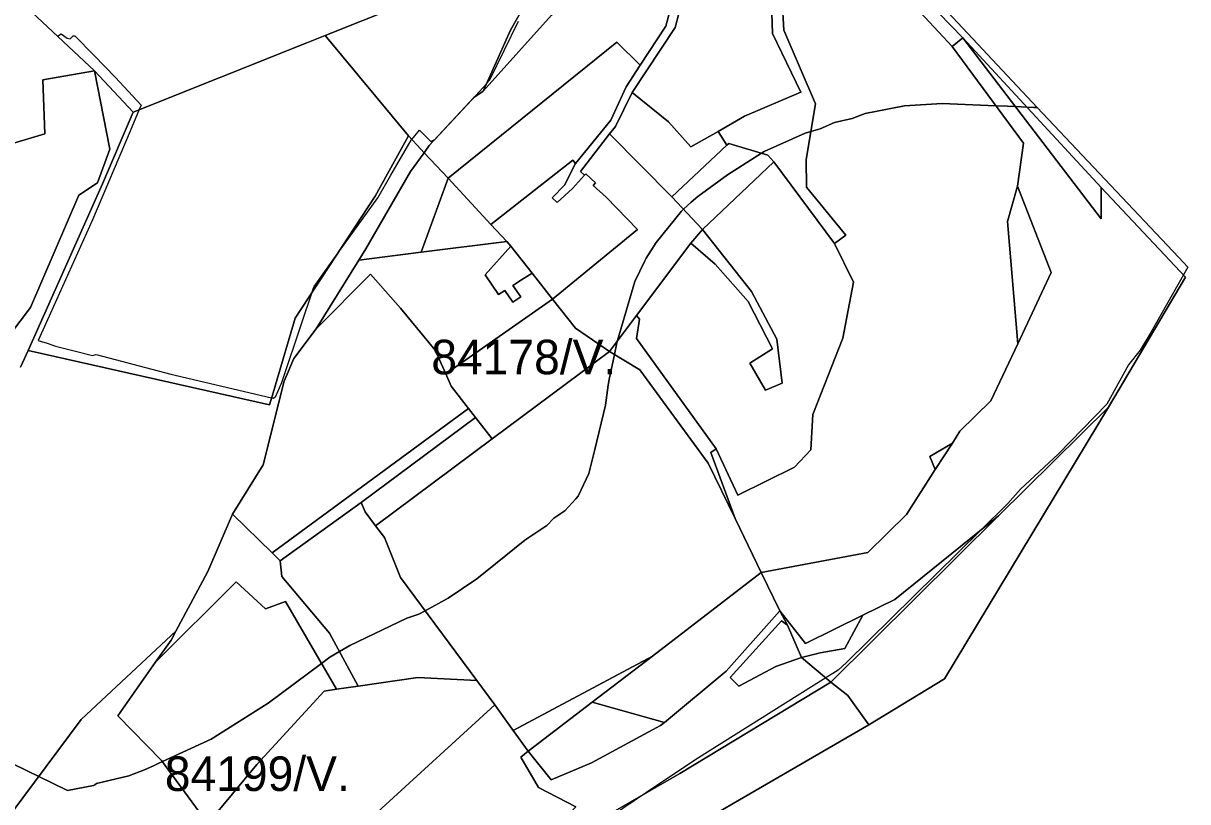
# Model space of a CAD drawing. Extents: x -477304 to -465429, y -1159113 to -1149210.
# Drawn here: x -472471 to -471965, y -1157513 to -1157175 of the extents above; entities that cross this region are included whole.
import ezdxf

# ---------------------------------------------------------------- set-up
doc = ezdxf.new("R2010")
doc.units = 0
for name, color, linetype in [('BPEJ_s', 7, 'Continuous'), ('orna_s', 7, 'Continuous'), ('ostatni_s', 7, 'Continuous'), ('PUPFL_s', 7, 'Continuous'), ('trav_porost_s', 7, 'Continuous')]:
    doc.layers.add(name, color=color, linetype=linetype)

msp = doc.modelspace()

# ---------------------------------------------------------------- linework, layer by layer
at = {"layer": 'BPEJ_s'}
for points in [[(-472095.11, -1157142.21), (-472030.45, -1157211.49), (-471969.2, -1157276.41), (-471965.14, -1157280.81), (-471967.01, -1157284.12), (-471981.11, -1157309.16), (-471985.8, -1157316.82), (-471990.9, -1157323.2), (-472000.26, -1157340.21), (-472021.31, -1157361.9), (-472037.69, -1157377.22), (-472043.22, -1157383.38), (-472055, -1157395.02), (-472113.19, -1157452.5), (-472116.8, -1157455.69), (-472122.24, -1157459.11), (-472178.69, -1157494.61), (-472200.02, -1157508.92), (-472215.72, -1157519.45)], [(-472095.11, -1157142.21), (-472030.45, -1157211.49)], [(-472481.89, -1157155.99), (-472468.78, -1157168.25), (-472455.78, -1157180.4), (-472454.11, -1157179.43), (-472451.56, -1157181.34), (-472450.28, -1157181.55), (-472449, -1157180.28), (-472448.16, -1157180.28), (-472439.97, -1157188.66), (-472430.5, -1157198.35), (-472419.43, -1157210.37), (-472420.27, -1157212.36), (-472424.19, -1157221.65), (-472440.5, -1157260.24), (-472460.07, -1157303.63), (-472464.14, -1157312.66), (-472462.62, -1157312.99), (-472460.29, -1157313.82)], [(-472468.78, -1157168.25), (-472455.78, -1157180.4), (-472454.11, -1157179.43), (-472451.56, -1157181.34), (-472450.28, -1157181.55), (-472449, -1157180.28), (-472448.16, -1157180.28), (-472439.97, -1157188.66), (-472430.5, -1157198.35), (-472419.43, -1157210.37), (-472420.27, -1157212.36), (-472424.19, -1157221.65), (-472440.5, -1157260.24), (-472460.07, -1157303.63), (-472464.14, -1157312.66), (-472462.62, -1157312.99), (-472460.29, -1157313.82), (-472456.66, -1157315.11), (-472447.96, -1157317.29), (-472440.5, -1157319.16), (-472439.01, -1157318.73), (-472406.47, -1157327.24), (-472362.78, -1157337.48), (-472362.02, -1157337.66), (-472360.96, -1157336.81), (-472358.41, -1157330.85), (-472349.58, -1157304.44), (-472345.18, -1157291.56), (-472344.7, -1157290.14), (-472344.37, -1157289.17), (-472335.74, -1157277.16), (-472316.72, -1157250.67), (-472311.01, -1157240.87), (-472302.16, -1157225.67), (-472302.04, -1157225.52), (-472301.89, -1157225.32), (-472298.64, -1157221.32), (-472293.75, -1157226.22), (-472291.93, -1157225.31), (-472275.85, -1157208.09), (-472269.56, -1157201.13), (-472268.44, -1157199.89), (-472268.02, -1157199.42), (-472255.68, -1157173.9)], [(-472460.29, -1157313.82), (-472456.66, -1157315.11), (-472447.96, -1157317.29), (-472440.5, -1157319.16), (-472439.01, -1157318.73), (-472406.47, -1157327.24), (-472362.78, -1157337.48), (-472362.02, -1157337.66), (-472360.96, -1157336.81), (-472358.41, -1157330.85), (-472349.58, -1157304.44), (-472345.18, -1157291.56), (-472344.7, -1157290.14), (-472344.37, -1157289.17), (-472335.74, -1157277.16), (-472316.72, -1157250.67), (-472311.01, -1157240.87), (-472302.16, -1157225.67), (-472302.04, -1157225.52), (-472301.89, -1157225.32), (-472298.64, -1157221.32), (-472293.75, -1157226.22), (-472291.93, -1157225.31), (-472275.85, -1157208.09), (-472269.56, -1157201.13), (-472268.44, -1157199.89), (-472268.02, -1157199.42), (-472255.68, -1157173.9)], [(-472030.45, -1157211.49), (-472032.07, -1157211.41), (-472034.92, -1157211.28), (-472039.86, -1157211.06), (-472043.4, -1157210.9), (-472048.41, -1157210.68), (-472071.71, -1157209.63), (-472088.09, -1157210.69), (-472105.11, -1157214.09), (-472110.85, -1157216.22), (-472118.5, -1157217.92), (-472124.67, -1157220.69), (-472128.74, -1157221.87), (-472131.26, -1157222.6), (-472148.92, -1157230.47), (-472150.14, -1157231.25), (-472164.87, -1157240.68), (-472177.84, -1157250.04), (-472180.67, -1157252.61), (-472183.98, -1157255.61), (-472184.42, -1157256.01), (-472184.86, -1157256.42), (-472195.92, -1157270.03), (-472200.17, -1157276.83), (-472200.72, -1157277.97), (-472205.07, -1157287.04), (-472212.72, -1157312.56), (-472212.81, -1157312.96), (-472213.41, -1157315.83), (-472214.01, -1157318.65), (-472216.34, -1157329.58), (-472216.67, -1157332.06), (-472217.82, -1157340.64), (-472222.51, -1157359.93), (-472225.06, -1157370.41), (-472229.73, -1157380.19), (-472230.74, -1157381.31), (-472235.48, -1157386.57), (-472240.24, -1157389.78), (-472243.35, -1157392.95), (-472252.92, -1157399.33), (-472265.57, -1157409.53), (-472273.76, -1157416.14), (-472286.09, -1157424.43), (-472296.17, -1157429.97), (-472298.85, -1157431.45), (-472304.17, -1157433.15), (-472328.84, -1157445.06), (-472333.28, -1157447.66), (-472337.56, -1157450.16), (-472341.16, -1157452.85), (-472364.36, -1157470.16), (-472389.03, -1157485.68), (-472410.19, -1157495.48), (-472411.98, -1157496.31), (-472413.78, -1157497.15), (-472417.95, -1157499.08), (-472424.76, -1157501.63), (-472438.8, -1157505.03), (-472439.55, -1157505.54), (-472440.07, -1157505.89), (-472451.34, -1157508.01), (-472463.88, -1157501.89), (-472468.85, -1157499.47), (-472496.22, -1157486.11)], [(-472328.84, -1157445.06), (-472304.17, -1157433.15), (-472298.85, -1157431.45), (-472296.17, -1157429.97), (-472286.09, -1157424.43), (-472273.76, -1157416.14), (-472265.57, -1157409.53), (-472252.92, -1157399.33), (-472243.35, -1157392.95), (-472240.24, -1157389.78), (-472235.48, -1157386.57), (-472230.74, -1157381.31), (-472229.73, -1157380.19), (-472225.06, -1157370.41), (-472222.51, -1157359.93), (-472217.82, -1157340.64), (-472216.67, -1157332.06), (-472216.34, -1157329.58), (-472214.01, -1157318.65), (-472213.41, -1157315.83), (-472212.81, -1157312.96), (-472212.72, -1157312.56), (-472205.07, -1157287.04), (-472200.72, -1157277.97), (-472200.17, -1157276.83), (-472195.92, -1157270.03), (-472184.86, -1157256.42), (-472184.42, -1157256.01), (-472183.98, -1157255.61), (-472180.67, -1157252.61), (-472177.84, -1157250.04), (-472164.87, -1157240.68), (-472150.14, -1157231.25), (-472148.92, -1157230.47), (-472131.26, -1157222.6), (-472128.74, -1157221.87), (-472124.67, -1157220.69), (-472118.5, -1157217.92), (-472110.85, -1157216.22), (-472105.11, -1157214.09), (-472088.09, -1157210.69), (-472071.71, -1157209.63), (-472048.41, -1157210.68), (-472043.4, -1157210.9), (-472039.86, -1157211.06), (-472034.92, -1157211.28), (-472032.07, -1157211.41), (-472030.45, -1157211.49)], [(-472030.45, -1157211.49), (-471969.2, -1157276.41), (-471965.14, -1157280.81), (-471967.01, -1157284.12), (-471981.11, -1157309.16), (-471985.8, -1157316.82), (-471990.9, -1157323.2), (-472000.26, -1157340.21), (-472021.31, -1157361.9), (-472037.69, -1157377.22), (-472043.22, -1157383.38), (-472055, -1157395.02), (-472113.19, -1157452.5), (-472116.8, -1157455.69), (-472122.24, -1157459.11), (-472178.69, -1157494.61), (-472200.02, -1157508.92), (-472215.72, -1157519.45)], [(-472496.22, -1157486.11), (-472468.85, -1157499.47), (-472463.88, -1157501.89), (-472451.34, -1157508.01), (-472440.07, -1157505.89), (-472439.55, -1157505.54), (-472438.8, -1157505.03), (-472424.76, -1157501.63), (-472417.95, -1157499.08), (-472413.78, -1157497.15), (-472411.98, -1157496.31), (-472410.19, -1157495.48), (-472389.03, -1157485.68), (-472364.36, -1157470.16), (-472341.16, -1157452.85), (-472337.56, -1157450.16), (-472333.28, -1157447.66), (-472328.84, -1157445.06)]]:
    msp.add_lwpolyline(points, dxfattribs=at)
at = {"layer": 'orna_s'}
msp.add_lwpolyline([(-472175.76, -1157264.45), (-472189.04, -1157250.17), (-472165.14, -1157227.77), (-472164.34, -1157227.02), (-472147.37, -1157232.08), (-472144.75, -1157234.97)], close=True, dxfattribs=at)
at = {"layer": 'ostatni_s'}
for points in [[(-472135.82, -1157105.92), (-472062.73, -1157181.13), (-472067.45, -1157184.91), (-472132.67, -1157114.74)], [(-472178.42, -1157141.34), (-472187.64, -1157176.63), (-472206.25, -1157204.92), (-472213.55, -1157219.72), (-472216.06, -1157222.93), (-472228.76, -1157239.18), (-472227.02, -1157240.88), (-472232.19, -1157246.54), (-472238.82, -1157252.7), (-472240.99, -1157250.68), (-472235.67, -1157245.18), (-472230.85, -1157235.79), (-472215.48, -1157216.89), (-472208.93, -1157202.48), (-472202.77, -1157193.05), (-472191.71, -1157176.15), (-472189.4, -1157167.4)]]:
    msp.add_lwpolyline(points, dxfattribs=at)
for points in [[(-472213.55, -1157219.72), (-472206.25, -1157204.92), (-472190.56, -1157217.6), (-472180.89, -1157228.57), (-472169.02, -1157221.79), (-472165.14, -1157227.77), (-472189.04, -1157250.17), (-472216.06, -1157222.93)], [(-472302.52, -1157239.17), (-472296.53, -1157231.08), (-472286.22, -1157242.17), (-472297.91, -1157274.31), (-472324.92, -1157277.76), (-472321.84, -1157272.79)], [(-472222.23, -1157244.13), (-472223.26, -1157245.26), (-472217.6, -1157250.44), (-472203.99, -1157264.44), (-472240.84, -1157294.65), (-472249.71, -1157283.39), (-472258.98, -1157271.63), (-472259.78, -1157270.61), (-472260.75, -1157269.57), (-472267.6, -1157262.2), (-472232.05, -1157234.34), (-472230.85, -1157235.79), (-472235.67, -1157245.18), (-472240.99, -1157250.68), (-472238.82, -1157252.7), (-472232.19, -1157246.54), (-472227.02, -1157240.88), (-472226.46, -1157240.26)], [(-472259.78, -1157270.61), (-472258.98, -1157271.63), (-472270.07, -1157284.15), (-472264.24, -1157292.64), (-472261.6, -1157290.83), (-472258.04, -1157296.03), (-472254.66, -1157293.71), (-472258.05, -1157288.76), (-472254.34, -1157286.22), (-472249.71, -1157283.39), (-472240.84, -1157294.65), (-472287.23, -1157327.09), (-472291.78, -1157316.87), (-472306.89, -1157298.55), (-472319.89, -1157283.75), (-472343.45, -1157307.61), (-472324.92, -1157277.76), (-472297.91, -1157274.31), (-472260.75, -1157269.57)], [(-472258.05, -1157288.76), (-472254.66, -1157293.71), (-472258.04, -1157296.03), (-472261.6, -1157290.83), (-472264.24, -1157292.64), (-472270.07, -1157284.15), (-472258.98, -1157271.63), (-472249.71, -1157283.39), (-472254.34, -1157286.22)], [(-472359.03, -1157408.23), (-472358.33, -1157415.05), (-472337.6, -1157439.65), (-472325.19, -1157462.68), (-472334.65, -1157464.06), (-472356.78, -1157425.96), (-472365.48, -1157429.06), (-472378.24, -1157417.35), (-472413.31, -1157452.45), (-472406.44, -1157442.67), (-472404.36, -1157438.77), (-472390.52, -1157412.86), (-472379.72, -1157387.96), (-472362.59, -1157404.74)]]:
    msp.add_lwpolyline(points, close=True, dxfattribs=at)
at = {"layer": 'PUPFL_s'}
for points in [[(-472111.98, -1156975.72), (-472120.66, -1156994.46), (-472130.93, -1156999.52), (-472136.92, -1157007.17), (-472140.19, -1157015.85), (-472144.26, -1157033.09), (-472144.52, -1157048.8), (-472138.07, -1157066.42), (-472136.41, -1157094.86), (-472138.86, -1157102.74), (-472141.73, -1157099.61), (-472182.84, -1157116.63), (-472237.13, -1157139.1), (-472242.22, -1157141.21), (-472339.55, -1157180.12), (-472347.56, -1157183.32), (-472422.84, -1157213.39), (-472439.7, -1157195.45), (-472485.08, -1157153)], [(-472156.43, -1157903.26), (-472124.56, -1157817.5), (-472122.9, -1157812.58), (-472096.38, -1157734.96), (-472159.13, -1157625.48), (-472184.94, -1157581.75), (-472211.42, -1157539.99), (-472176.87, -1157522.01), (-472103.61, -1157479.57), (-472070.75, -1157459.46), (-471999.55, -1157341.57), (-471966.11, -1157285.07), (-472002.71, -1157246.22), (-472062.73, -1157181.13), (-472135.82, -1157105.92), (-472132.33, -1157094.42), (-472135.04, -1157065.47), (-472141.34, -1157049.12), (-472140.73, -1157032), (-472137.22, -1157016.42), (-472134.74, -1157008.79), (-472128.22, -1157001.2), (-472117.22, -1156996.68), (-472108.79, -1156975.73)], [(-472485.61, -1157321.95), (-472467.4, -1157298.27), (-472446.52, -1157249.57), (-472438.3, -1157244.15), (-472433.07, -1157229.5), (-472439.7, -1157195.45), (-472422.84, -1157213.39), (-472436.15, -1157244.53), (-472468.5, -1157317.01), (-472471.77, -1157324.14)], [(-472471.77, -1157324.14), (-472468.5, -1157317.01), (-472363.67, -1157340.52), (-472362.44, -1157336.33), (-472361.12, -1157331.82), (-472352.64, -1157302.93), (-472317.87, -1157249.9), (-472303.39, -1157223.71), (-472298, -1157229.5), (-472296.53, -1157231.08), (-472302.52, -1157239.17), (-472321.84, -1157272.79), (-472324.92, -1157277.76), (-472343.45, -1157307.61), (-472353.2, -1157320.38), (-472357.3, -1157330.26), (-472366.47, -1157366.62), (-472379.72, -1157387.96), (-472390.52, -1157412.86), (-472404.36, -1157438.77), (-472419.32, -1157452.73), (-472445.51, -1157477.18), (-472475.87, -1157518.03)], [(-472230.7, -1157515.11), (-472246.96, -1157506.72), (-472254.55, -1157493.58), (-472251.45, -1157491), (-472241.39, -1157503.34), (-472223.94, -1157495.96), (-472194.05, -1157479.76), (-472192.32, -1157478.46), (-472165.44, -1157456.16), (-472142.19, -1157429.93), (-472138.93, -1157436.19), (-472141.49, -1157434.34), (-472163.79, -1157458.91), (-472159.99, -1157462.64), (-472143.98, -1157454.12), (-472132.85, -1157450.28), (-472120.05, -1157460.93), (-472185.62, -1157500.61), (-472221.24, -1157521.16)]]:
    msp.add_lwpolyline(points, dxfattribs=at)
for points in [[(-472250.54, -1157162.59), (-472250.45, -1157162.37), (-472242.22, -1157141.21), (-472237.13, -1157139.1), (-472182.84, -1157116.63), (-472219.78, -1157152.54), (-472241.24, -1157171.27), (-472270.98, -1157204.28), (-472266.52, -1157194.36), (-472259.09, -1157177.83)], [(-472303.39, -1157223.71), (-472339.55, -1157180.12), (-472242.22, -1157141.21), (-472250.45, -1157162.37), (-472250.54, -1157162.59), (-472259.09, -1157177.83), (-472266.52, -1157194.36), (-472270.98, -1157204.28), (-472274.96, -1157207.13), (-472294.37, -1157227.92), (-472296.53, -1157231.08), (-472298, -1157229.5)], [(-472347.56, -1157183.32), (-472339.55, -1157180.12), (-472303.39, -1157223.71), (-472317.87, -1157249.9), (-472352.64, -1157302.93), (-472361.12, -1157331.82), (-472362.44, -1157336.33), (-472363.67, -1157340.52), (-472468.5, -1157317.01), (-472436.15, -1157244.53), (-472422.84, -1157213.39)], [(-472087.18, -1157388.17), (-472074.7, -1157368.67), (-472067.3, -1157357.12), (-472064.04, -1157352.03), (-472050.56, -1157338.85), (-472038.94, -1157314.09), (-472024.43, -1157283.14), (-472039.04, -1157245.58), (-472036.42, -1157226.9), (-472067.45, -1157184.91), (-472062.73, -1157181.13), (-472002.68, -1157259.74), (-472002.71, -1157246.22), (-471966.11, -1157285.07), (-471999.55, -1157341.57), (-472047.26, -1157388.76), (-472092.2, -1157425.12), (-472106.15, -1157431.93), (-472131.06, -1157444.11), (-472142.19, -1157429.93), (-472150.23, -1157413.39), (-472104.03, -1157404.66)], [(-472002.71, -1157246.22), (-472002.68, -1157259.74), (-472062.73, -1157181.13)], [(-471999.55, -1157341.57), (-472070.75, -1157459.46), (-472103.61, -1157479.57), (-472112.69, -1157466.79), (-472120.05, -1157460.93), (-472047.26, -1157388.76)], [(-472120.05, -1157460.93), (-472132.85, -1157450.28), (-472124.69, -1157448.23), (-472113.92, -1157446.34), (-472106.15, -1157431.93), (-472092.2, -1157425.12), (-472047.26, -1157388.76)], [(-472197.53, -1157449.65), (-472150.23, -1157413.39), (-472142.19, -1157429.93), (-472165.44, -1157456.16), (-472192.32, -1157478.46), (-472223.6, -1157469.64)], [(-472124.69, -1157448.23), (-472132.85, -1157450.28), (-472138.93, -1157436.19), (-472142.19, -1157429.93), (-472131.06, -1157444.11), (-472106.15, -1157431.93), (-472113.92, -1157446.34)], [(-472159.99, -1157462.64), (-472163.79, -1157458.91), (-472141.49, -1157434.34), (-472138.93, -1157436.19), (-472132.85, -1157450.28), (-472143.98, -1157454.12)], [(-472257.9, -1157482.01), (-472197.53, -1157449.65), (-472223.6, -1157469.64), (-472251.45, -1157491)], [(-472390.33, -1157522.2), (-472369.22, -1157496.77), (-472339.96, -1157464.84), (-472334.65, -1157464.06), (-472325.19, -1157462.68), (-472299.29, -1157458.9), (-472273.71, -1157460.3), (-472265.96, -1157470.77), (-472321.73, -1157521.86), (-472358.05, -1157562.15), (-472378.98, -1157536.55)], [(-472112.69, -1157466.79), (-472103.61, -1157479.57), (-472176.87, -1157522.01), (-472211.42, -1157539.99), (-472221.24, -1157521.16), (-472185.62, -1157500.61), (-472120.05, -1157460.93)], [(-472254.55, -1157493.58), (-472246.96, -1157506.72), (-472230.7, -1157515.11), (-472243.5, -1157528.57), (-472256.82, -1157540.05), (-472260.23, -1157536.31), (-472267.52, -1157543.22), (-472252.77, -1157559.92), (-472275.59, -1157586), (-472302.9, -1157604.64), (-472323.18, -1157619.07), (-472329.71, -1157601.05), (-472350.29, -1157571.63), (-472358.05, -1157562.15), (-472321.73, -1157521.86), (-472265.96, -1157470.77), (-472257.9, -1157482.01), (-472251.45, -1157491)], [(-472241.39, -1157503.34), (-472251.45, -1157491), (-472223.6, -1157469.64), (-472192.32, -1157478.46), (-472194.05, -1157479.76), (-472223.94, -1157495.96)]]:
    msp.add_lwpolyline(points, close=True, dxfattribs=at)
at = {"layer": 'trav_porost_s'}
for points in [[(-472165.12, -1157122.56), (-472152.48, -1157111.16), (-472141.79, -1157111.03), (-472141.91, -1157121.87), (-472146.27, -1157152.95), (-472145.32, -1157179.29), (-472133.03, -1157204.79), (-472157.58, -1157215.26), (-472169.02, -1157221.79), (-472180.89, -1157228.57), (-472190.56, -1157217.6), (-472206.25, -1157204.92), (-472187.64, -1157176.63), (-472178.42, -1157141.34)], [(-472164.34, -1157227.02), (-472165.14, -1157227.77), (-472169.02, -1157221.79), (-472157.58, -1157215.26), (-472133.03, -1157204.79), (-472145.32, -1157179.29), (-472146.27, -1157152.95), (-472141.91, -1157121.87), (-472141.79, -1157111.03), (-472138.11, -1157112.42), (-472137.8, -1157122.42), (-472141.95, -1157152.18), (-472140.46, -1157177.79), (-472126.69, -1157209.87), (-472130.81, -1157233.96), (-472130.67, -1157246.01), (-472113.48, -1157266.9), (-472118.4, -1157270.49), (-472144.75, -1157234.97), (-472147.37, -1157232.08)], [(-472479.72, -1157170.02), (-472475.83, -1157165.95), (-472488.21, -1157156.25), (-472485.08, -1157153), (-472439.7, -1157195.45), (-472462.13, -1157199.46), (-472461.26, -1157222.81), (-472479.65, -1157228.32), (-472479.55, -1157225.55), (-472516.56, -1157218.82), (-472524.05, -1157178.96)], [(-472296.53, -1157231.08), (-472294.37, -1157227.92), (-472274.96, -1157207.13), (-472270.98, -1157204.28), (-472241.24, -1157171.27), (-472219.78, -1157152.54), (-472189.4, -1157167.4), (-472191.71, -1157176.15), (-472202.77, -1157193.05), (-472212.9, -1157183.09), (-472286.22, -1157242.17)], [(-472202.77, -1157193.05), (-472208.93, -1157202.48), (-472215.48, -1157216.89), (-472230.85, -1157235.79), (-472232.05, -1157234.34), (-472267.6, -1157262.2), (-472286.22, -1157242.17), (-472212.9, -1157183.09)], [(-472222.23, -1157244.13), (-472226.46, -1157240.26), (-472227.02, -1157240.88), (-472228.76, -1157239.18), (-472216.06, -1157222.93), (-472189.04, -1157250.17), (-472175.76, -1157264.45), (-472180.86, -1157270.39), (-472204.38, -1157301.73), (-472216.11, -1157317.37), (-472230.9, -1157307.27), (-472240.84, -1157294.65), (-472203.99, -1157264.44), (-472217.6, -1157250.44), (-472223.26, -1157245.26)], [(-472204.38, -1157301.73), (-472180.86, -1157270.39), (-472170.19, -1157279.53), (-472155.94, -1157295.72), (-472145.36, -1157316.28), (-472155.15, -1157322.45), (-472148.45, -1157334.16), (-472141.22, -1157331.18), (-472143.5, -1157312.01), (-472154.54, -1157291.33), (-472175.76, -1157264.45), (-472144.75, -1157234.97), (-472118.4, -1157270.49), (-472110.28, -1157287.27), (-472114.78, -1157311.57), (-472127.87, -1157344.81), (-472128.67, -1157360.09), (-472135.87, -1157367.58), (-472160.47, -1157379.82), (-472169.87, -1157359.7), (-472204.37, -1157311.75), (-472203.05, -1157303.37)], [(-472297.91, -1157274.31), (-472286.22, -1157242.17), (-472267.6, -1157262.2), (-472260.75, -1157269.57)], [(-472038.94, -1157314.09), (-472043.42, -1157260.87), (-472039.04, -1157245.58), (-472024.43, -1157283.14)], [(-472141.22, -1157331.18), (-472148.45, -1157334.16), (-472155.15, -1157322.45), (-472145.36, -1157316.28), (-472155.94, -1157295.72), (-472170.19, -1157279.53), (-472180.86, -1157270.39), (-472175.76, -1157264.45), (-472154.54, -1157291.33), (-472143.5, -1157312.01)], [(-472277.29, -1157342.11), (-472362.59, -1157404.74), (-472379.72, -1157387.96), (-472366.47, -1157366.62), (-472357.3, -1157330.26), (-472353.2, -1157320.38), (-472343.45, -1157307.61), (-472319.89, -1157283.75), (-472306.89, -1157298.55), (-472291.78, -1157316.87), (-472287.23, -1157327.09), (-472284.84, -1157332.47)], [(-472267, -1157355.32), (-472274.26, -1157346.08), (-472277.29, -1157342.11), (-472284.84, -1157332.47), (-472287.23, -1157327.09), (-472240.84, -1157294.65), (-472230.9, -1157307.27), (-472216.11, -1157317.37)], [(-472216.11, -1157317.37), (-472204.38, -1157301.73), (-472203.05, -1157303.37), (-472204.37, -1157311.75), (-472169.87, -1157359.7), (-472172.17, -1157361.26), (-472161.57, -1157389.97), (-472173.25, -1157365.82), (-472203, -1157325.38)], [(-472265.96, -1157470.77), (-472273.71, -1157460.3), (-472306.91, -1157415.48), (-472313.75, -1157398.17), (-472317.64, -1157393.08), (-472267, -1157355.32), (-472216.11, -1157317.37), (-472203, -1157325.38), (-472173.25, -1157365.82), (-472161.57, -1157389.97), (-472150.23, -1157413.39), (-472197.53, -1157449.65), (-472257.9, -1157482.01)], [(-472277.29, -1157342.11), (-472274.26, -1157346.08), (-472323.92, -1157383.01), (-472359.03, -1157408.23), (-472362.59, -1157404.74)], [(-472322.14, -1157386.95), (-472323.92, -1157383.01), (-472274.26, -1157346.08), (-472267, -1157355.32), (-472317.64, -1157393.08)], [(-472077.09, -1157362.92), (-472067.3, -1157357.12), (-472074.7, -1157368.67)], [(-472317.64, -1157393.08), (-472313.75, -1157398.17), (-472306.91, -1157415.48), (-472273.71, -1157460.3), (-472299.29, -1157458.9), (-472325.19, -1157462.68), (-472337.6, -1157439.65), (-472358.33, -1157415.05), (-472359.03, -1157408.23), (-472323.92, -1157383.01), (-472322.14, -1157386.95)], [(-472365.48, -1157429.06), (-472356.78, -1157425.96), (-472334.65, -1157464.06), (-472339.96, -1157464.84), (-472369.22, -1157496.77), (-472390.33, -1157522.2), (-472394.17, -1157517.34), (-472410.58, -1157494.95), (-472429.61, -1157475.65), (-472413.31, -1157452.45), (-472378.24, -1157417.35)], [(-472457.59, -1157526.44), (-472470.73, -1157520.43), (-472475.87, -1157518.03), (-472445.51, -1157477.18), (-472419.32, -1157452.73), (-472404.36, -1157438.77), (-472406.44, -1157442.67), (-472413.31, -1157452.45), (-472429.61, -1157475.65), (-472410.58, -1157494.95), (-472394.17, -1157517.34), (-472425.36, -1157517.36), (-472446.28, -1157520.83)]]:
    msp.add_lwpolyline(points, close=True, dxfattribs=at)
for points in [[(-472132.67, -1157114.74), (-472067.45, -1157184.91), (-472036.42, -1157226.9), (-472039.04, -1157245.58), (-472043.42, -1157260.87), (-472038.94, -1157314.09), (-472050.56, -1157338.85), (-472064.04, -1157352.03), (-472067.3, -1157357.12), (-472077.09, -1157362.92), (-472074.7, -1157368.67), (-472087.18, -1157388.17), (-472104.03, -1157404.66), (-472150.23, -1157413.39), (-472161.57, -1157389.97), (-472172.17, -1157361.26), (-472169.87, -1157359.7), (-472160.47, -1157379.82), (-472135.87, -1157367.58), (-472128.67, -1157360.09), (-472127.87, -1157344.81), (-472114.78, -1157311.57), (-472110.28, -1157287.27), (-472118.4, -1157270.49), (-472113.48, -1157266.9), (-472130.67, -1157246.01), (-472130.81, -1157233.96), (-472126.69, -1157209.87), (-472140.46, -1157177.79), (-472141.95, -1157152.18)], [(-472479.65, -1157228.32), (-472461.26, -1157222.81), (-472462.13, -1157199.46), (-472439.7, -1157195.45), (-472433.07, -1157229.5), (-472438.3, -1157244.15), (-472446.52, -1157249.57), (-472467.4, -1157298.27), (-472485.61, -1157321.95)]]:
    msp.add_lwpolyline(points, dxfattribs=at)

# ---------------------------------------------------------------- texts
at = {"layer": 'BPEJ_s'}
for s, p in [('84178/V.', (-472293.48, -1157327.29)), ('84199/V.', (-472409.15, -1157508.22))]:
    msp.add_text(s, height=15, dxfattribs=at).set_placement(p)

doc.saveas('drawing.dxf')
